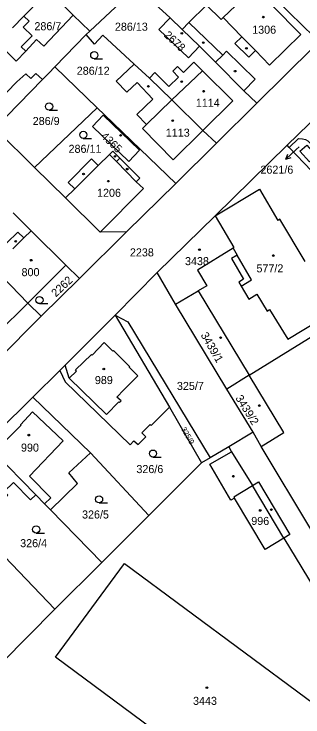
# Model space of a CAD drawing. Extents: x -679220 to -673243, y -1075091 to -1066557.
# Drawn here: x -676118.6 to -676057.6, y -1072295.1 to -1072146.6 of the extents above; entities that cross this region are included whole.
import ezdxf

# ---------------------------------------------------------------- set-up
doc = ezdxf.new("R2010")
doc.units = 0
for name, color, linetype in [('Hranice parcel', 7, 'Continuous'), ('Parcelní čísla', 7, 'Continuous'), ('Pop  PČ popisy', 7, 'Continuous'), ('Vnitřní kresba', 7, 'Continuous'), ('Značky budov', 7, 'Continuous'), ('Značky kultur', 7, 'Continuous')]:
    doc.layers.add(name, color=color, linetype=linetype)

msp = doc.modelspace()

# ---------------------------------------------------------------- linework, layer by layer
at = {"layer": 'Hranice parcel'}
for p, q in [((-676092.68, -1072140.85), (-676085.63, -1072147.39)), ((-676116.58, -1072147.02), (-676111.37, -1072141.68)), ((-676106.13, -1072146.78), (-676111.37, -1072141.68)), ((-676102.62, -1072150.19), (-676093.48, -1072141.61)), ((-676116.58, -1072147.02), (-676118.96, -1072149.46)), ((-676106.13, -1072146.78), (-676112.32, -1072153.33)), ((-676102.62, -1072150.19), (-676106.13, -1072146.78)), ((-676085.63, -1072147.39), (-676083.12, -1072149.8)), ((-676083.12, -1072149.8), (-676079.41, -1072153.38)), ((-676110.05, -1072157.72), (-676103.37, -1072150.88)), ((-676103.37, -1072150.88), (-676102.62, -1072150.19)), ((-676112.32, -1072153.33), (-676113.88, -1072151.97)), ((-676067.32, -1072165.41), (-676055.23, -1072153.53)), ((-676090, -1072160.1), (-676093.25, -1072157.15)), ((-676101.1, -1072166.37), (-676110.05, -1072157.72)), ((-676060.88, -1072174.31), (-676046.51, -1072160.26)), ((-676114.32, -1072179), (-676101.1, -1072166.37)), ((-676067.32, -1072165.41), (-676075.84, -1072173.87)), ((-676114.32, -1072179), (-676122.73, -1072170.71)), ((-676075.84, -1072173.87), (-676078.75, -1072171.15)), ((-676060.44, -1072174.77), (-676058.49, -1072172.86)), ((-676075.84, -1072173.87), (-676084.45, -1072182.35)), ((-676060.88, -1072174.31), (-676076.09, -1072189.19)), ((-676060.44, -1072174.77), (-676060.88, -1072174.31)), ((-676055.76, -1072179.69), (-676060.44, -1072174.77)), ((-676107.74, -1072185.42), (-676114.32, -1072179)), ((-676084.45, -1072182.35), (-676094.84, -1072192.6)), ((-676100.44, -1072192.66), (-676107.74, -1072185.42)), ((-676088.36, -1072201.21), (-676076.09, -1072189.19)), ((-676094.84, -1072192.6), (-676104.78, -1072202.48)), ((-676094.84, -1072192.6), (-676100.44, -1072192.66)), ((-676115.76, -1072207.69), (-676107.7, -1072199.66)), ((-676107.7, -1072199.66), (-676104.78, -1072202.48)), ((-676088.36, -1072201.21), (-676097.27, -1072210.23)), ((-676084.49, -1072207.92), (-676088.36, -1072201.21)), ((-676104.78, -1072202.48), (-676112.93, -1072210.41)), ((-676084.49, -1072207.92), (-676079.72, -1072205.04)), ((-676079.72, -1072205.04), (-676068.92, -1072222.89)), ((-676112.93, -1072210.41), (-676115.76, -1072207.69)), ((-676073.68, -1072225.83), (-676084.49, -1072207.92)), ((-676112.93, -1072210.41), (-676122.41, -1072219.9)), ((-676097.27, -1072210.23), (-676085.8, -1072229.69)), ((-676114.69, -1072227.54), (-676109, -1072221.89)), ((-676068.92, -1072222.89), (-676073.68, -1072225.83)), ((-676068.07, -1072234.95), (-676073.68, -1072225.83)), ((-676124.63, -1072237.4), (-676114.69, -1072227.54)), ((-676102.49, -1072239.34), (-676114.69, -1072227.54)), ((-676085.8, -1072229.69), (-676079, -1072241.43)), ((-676068.07, -1072234.95), (-676073.26, -1072238.04)), ((-676066.37, -1072237.96), (-676068.07, -1072234.95)), ((-676073.26, -1072238.04), (-676077.2, -1072240.39)), ((-676073.26, -1072238.04), (-676072.64, -1072239.08)), ((-676055.87, -1072255.44), (-676066.37, -1072237.96)), ((-676107.06, -1072243.57), (-676102.49, -1072239.34)), ((-676090.15, -1072252.52), (-676102.49, -1072239.34)), ((-676077.2, -1072240.39), (-676079, -1072241.43)), ((-676079, -1072241.43), (-676090.15, -1072252.52)), ((-676110, -1072272.34), (-676134.35, -1072247.07)), ((-676100.07, -1072262.49), (-676110.94, -1072251.38)), ((-676090.15, -1072252.52), (-676100.07, -1072262.49)), ((-676061.63, -1072257.37), (-676018.56, -1072328.36)), ((-676100.07, -1072262.49), (-676110, -1072272.34)), ((-676110, -1072272.34), (-676121.25, -1072283.67))]:
    msp.add_line(p, q, dxfattribs=at)
for points in [[(-676063.03, -1072143.78), (-676064.04, -1072144.78), (-676067.78, -1072140.98), (-676074.4, -1072147.33), (-676074.82, -1072147.74), (-676077.92, -1072144.7), (-676081.67, -1072148.38), (-676083.12, -1072149.8)], [(-676055.23, -1072153.53), (-676055.21, -1072151.35), (-676063.03, -1072143.78)], [(-676113.88, -1072151.97), (-676116.17, -1072154.39), (-676117.14, -1072153.47), (-676114.82, -1072151.15), (-676116.7, -1072149.34), (-676115.47, -1072148.09), (-676116.58, -1072147.02)], [(-676085.63, -1072147.39), (-676088, -1072149.85), (-676081.77, -1072155.83), (-676079.41, -1072153.38)], [(-676093.25, -1072157.15), (-676099.89, -1072151.05), (-676101.61, -1072152.93), (-676103.37, -1072150.88)], [(-676079.41, -1072153.38), (-676076.04, -1072156.77), (-676070.06, -1072162.77), (-676067.32, -1072165.41)], [(-676093.25, -1072157.15), (-676097.04, -1072160.75), (-676094.82, -1072163.1), (-676092.64, -1072161.04), (-676089.33, -1072164.53), (-676092.7, -1072167.81), (-676090.63, -1072169.93), (-676091.48, -1072170.75), (-676085.03, -1072177.36), (-676078.75, -1072171.15)], [(-676078.75, -1072171.15), (-676072.41, -1072164.94), (-676078.8, -1072158.6), (-676080.64, -1072156.73), (-676082.85, -1072158.9), (-676084.07, -1072157.66), (-676085.08, -1072158.66), (-676083.87, -1072159.9), (-676085.89, -1072161.89), (-676088.91, -1072158.9), (-676090, -1072160.1)], [(-676122.73, -1072170.71), (-676112.65, -1072160.42), (-676111.29, -1072159.03), (-676110.05, -1072157.72)], [(-676078.75, -1072171.15), (-676085.29, -1072164.73), (-676090, -1072160.1)], [(-676084.45, -1072182.35), (-676099.52, -1072167.9), (-676101.1, -1072166.37)], [(-676094.36, -1072177.75), (-676102.06, -1072170.31), (-676099.8, -1072167.93), (-676092.12, -1072175.33), (-676094.36, -1072177.75)], [(-676058.49, -1072172.86), (-676057.66, -1072172.92), (-676056.99, -1072173.1), (-676056.5, -1072173.36), (-676052.79, -1072176.89)], [(-676056.18, -1072177.81), (-676058.19, -1072175.56), (-676056.74, -1072174.26), (-676054.73, -1072176.51), (-676056.18, -1072177.81)], [(-676100.44, -1072192.66), (-676091.26, -1072183.44), (-676092.79, -1072182.02), (-676092.02, -1072181.24), (-676096.3, -1072177.02), (-676097.79, -1072175.55), (-676098.49, -1072176.26), (-676100.85, -1072178.6), (-676102.26, -1072177.17), (-676107.19, -1072182.14), (-676105.82, -1072183.52), (-676107.74, -1072185.42)], [(-676118.83, -1072188.57), (-676115.04, -1072192.36), (-676107.7, -1072199.66)], [(-676076.09, -1072189.19), (-676072.14, -1072195.9), (-676072.34, -1072196.02), (-676079.86, -1072200.68), (-676077.85, -1072203.99), (-676079.72, -1072205.04)], [(-676068.92, -1072222.89), (-676035.71, -1072202.38), (-676039.69, -1072195.93), (-676034.65, -1072192.81)], [(-676115.76, -1072207.69), (-676123, -1072200.2), (-676125.95, -1072197.15), (-676126.05, -1072197.24), (-676126.89, -1072196.4), (-676127.41, -1072196.92)], [(-676109, -1072221.89), (-676107.87, -1072220.76), (-676097.27, -1072210.23)], [(-676097.27, -1072210.23), (-676094.62, -1072211.64), (-676077.2, -1072240.39)], [(-676109, -1072221.89), (-676107.83, -1072224.3), (-676094.12, -1072237.62), (-676093.32, -1072236.79), (-676092.4, -1072237.54), (-676090.79, -1072235.9), (-676091.63, -1072235.07), (-676089.88, -1072233.29), (-676089.65, -1072233.51), (-676085.8, -1072229.69)], [(-676066.37, -1072237.96), (-676061.6, -1072234.99), (-676068.92, -1072222.89)], [(-676124.63, -1072237.4), (-676122.89, -1072239.16), (-676114.06, -1072248.19)], [(-676061.63, -1072257.37), (-676065.58, -1072259.75), (-676072.03, -1072248.88), (-676072.83, -1072249.34), (-676077.22, -1072241.71), (-676072.64, -1072239.08)], [(-676072.64, -1072239.08), (-676068.25, -1072246.24), (-676066.97, -1072245.47), (-676060.33, -1072256.59), (-676061.63, -1072257.37)], [(-676110.94, -1072251.38), (-676105.21, -1072245.77), (-676107.06, -1072243.57)], [(-676132.09, -1072244.81), (-676126.84, -1072249.24), (-676123.99, -1072252.17), (-676119.99, -1072248.27), (-676120.73, -1072247.51), (-676118.73, -1072245.57), (-676115.14, -1072249.25), (-676114.06, -1072248.19)], [(-676114.06, -1072248.19), (-676112.19, -1072250.1), (-676110.94, -1072251.38)], [(-676058.11, -1072319.18), (-676058.91, -1072320.24), (-676109.91, -1072282.48), (-676095.28, -1072262.72), (-676044.26, -1072300.45), (-676049.83, -1072308.01)]]:
    msp.add_lwpolyline(points, dxfattribs=at)
at = {"layer": 'Pop  PČ popisy'}
for p, q in [((-676058.96, -1072175.19), (-676061.16, -1072177.24)), ((-676058.37, -1072174.64), (-676058.96, -1072175.19)), ((-676061.16, -1072177.24), (-676060.76, -1072176.19)), ((-676061.16, -1072177.24), (-676060.08, -1072176.92))]:
    msp.add_line(p, q, dxfattribs=at)
at = {"layer": 'Vnitřní kresba'}
for p, q in [((-676064.04, -1072144.78), (-676058.03, -1072150.89)), ((-676074.52, -1072155.25), (-676081.67, -1072148.38)), ((-676070.48, -1072151.35), (-676074.4, -1072147.33)), ((-676070.48, -1072151.35), (-676071.98, -1072152.8)), ((-676067.57, -1072154.26), (-676070.48, -1072151.35)), ((-676058.03, -1072150.89), (-676064.62, -1072157.36)), ((-676071.98, -1072152.8), (-676069, -1072155.65)), ((-676118.21, -1072156.55), (-676120.18, -1072154.52)), ((-676116.17, -1072154.39), (-676118.21, -1072156.55)), ((-676073.7, -1072154.44), (-676074.52, -1072155.25)), ((-676067.66, -1072160.33), (-676073.7, -1072154.44)), ((-676069, -1072155.65), (-676067.57, -1072154.26)), ((-676064.62, -1072157.36), (-676067.57, -1072154.26)), ((-676074.52, -1072155.25), (-676076.04, -1072156.77)), ((-676085.29, -1072164.73), (-676078.8, -1072158.6)), ((-676118.09, -1072160.88), (-676116.14, -1072159.19)), ((-676116.14, -1072159.19), (-676115.1, -1072160.18)), ((-676115.1, -1072160.18), (-676114.07, -1072159.1)), ((-676114.07, -1072159.1), (-676112.65, -1072160.42)), ((-676070.06, -1072162.77), (-676067.66, -1072160.33)), ((-676120.2, -1072163.09), (-676118.09, -1072160.88)), ((-676085.29, -1072164.73), (-676090.63, -1072169.93)), ((-676098.49, -1072176.26), (-676097, -1072177.73)), ((-676097, -1072177.73), (-676096.3, -1072177.02)), ((-676092.79, -1072182.02), (-676097, -1072177.73)), ((-676105.82, -1072183.52), (-676100.85, -1072178.6)), ((-676076.09, -1072189.19), (-676066.75, -1072183.55)), ((-676066.75, -1072183.55), (-676062.86, -1072190.21)), ((-676062.43, -1072189.95), (-676062.86, -1072190.21)), ((-676057.09, -1072198.85), (-676062.43, -1072189.95)), ((-676120.14, -1072194.95), (-676117.82, -1072192.66)), ((-676117.82, -1072192.66), (-676116.61, -1072193.9)), ((-676116.61, -1072193.9), (-676115.04, -1072192.36)), ((-676118.92, -1072196.18), (-676116.61, -1072193.9)), ((-676072.34, -1072196.02), (-676071.47, -1072197.51)), ((-676071.47, -1072197.51), (-676072.67, -1072198.24)), ((-676068.42, -1072202.75), (-676071.47, -1072197.51)), ((-676072.67, -1072198.24), (-676070.1, -1072202.63)), ((-676070.1, -1072202.63), (-676071.15, -1072203.24)), ((-676071.15, -1072203.24), (-676070.65, -1072204.08)), ((-676070.65, -1072204.08), (-676068.42, -1072202.75)), ((-676070.65, -1072204.08), (-676069.01, -1072206.8)), ((-676069.01, -1072206.8), (-676067.32, -1072205.77)), ((-676067.32, -1072205.77), (-676065.13, -1072209.34)), ((-676123.79, -1072215.59), (-676115.76, -1072207.69)), ((-676065.13, -1072209.34), (-676064.64, -1072209.01)), ((-676064.64, -1072209.01), (-676060.79, -1072215.25)), ((-676060.79, -1072215.25), (-676050.85, -1072209.25)), ((-676099.57, -1072216), (-676102.14, -1072218.64)), ((-676097.75, -1072217.8), (-676099.57, -1072216)), ((-676097.65, -1072217.7), (-676097.75, -1072217.8)), ((-676094.19, -1072221.13), (-676097.65, -1072217.7)), ((-676102.27, -1072218.51), (-676105.67, -1072221.78)), ((-676102.14, -1072218.64), (-676102.27, -1072218.51)), ((-676107.01, -1072223.51), (-676107.87, -1072220.76)), ((-676094.29, -1072221.23), (-676094.19, -1072221.13)), ((-676092.49, -1072223.02), (-676094.29, -1072221.23)), ((-676107.01, -1072223.51), (-676105.46, -1072222.02)), ((-676105.46, -1072222.02), (-676105.67, -1072221.78)), ((-676107.01, -1072223.51), (-676099.07, -1072231.21)), ((-676095.44, -1072226), (-676092.49, -1072223.02)), ((-676096.94, -1072227.51), (-676095.44, -1072226)), ((-676099.07, -1072231.21), (-676096.49, -1072228.54)), ((-676096.03, -1072228.35), (-676096.94, -1072227.51)), ((-676096.49, -1072228.54), (-676096.35, -1072228.68)), ((-676096.35, -1072228.68), (-676096.03, -1072228.35)), ((-676117.27, -1072233.37), (-676114.71, -1072230.63)), ((-676114.71, -1072230.63), (-676108.28, -1072236.74)), ((-676122.89, -1072239.16), (-676117.16, -1072233.48)), ((-676117.16, -1072233.48), (-676117.27, -1072233.37)), ((-676108.28, -1072236.74), (-676115.38, -1072244.22)), ((-676115.38, -1072244.22), (-676110.86, -1072248.8)), ((-676072.19, -1072248.61), (-676068.25, -1072246.24)), ((-676061.63, -1072257.37), (-676068.25, -1072246.24)), ((-676110.86, -1072248.8), (-676112.19, -1072250.1)), ((-676072.19, -1072248.61), (-676072.03, -1072248.88))]:
    msp.add_line(p, q, dxfattribs=at)
at = {"layer": 'Značky budov'}
for centre in [(-676065.95, -1072147.21), (-676083.17, -1072150.66), (-676078.64, -1072152.61), (-676069.5, -1072153.81), (-676071.91, -1072158.64), (-676090.25, -1072161.86), (-676083.2, -1072160.85), (-676078.56, -1072162.87), (-676085.1, -1072169.09), (-676096.11, -1072172.21), (-676097.31, -1072176.65), (-676094.72, -1072179.34), (-676103.96, -1072180.39), (-676098.72, -1072181.89), (-676118.29, -1072194.6), (-676079.44, -1072196.38), (-676063.83, -1072197.61), (-676115.01, -1072198.6), (-676074.97, -1072214.96), (-676099.68, -1072221.59), (-676066.79, -1072229.31), (-676115.53, -1072235.57), (-676072.27, -1072244.25), (-676066.6, -1072251.49), (-676064.23, -1072251.31), (-676077.87, -1072288.94)]:
    msp.add_circle(centre, 0.175, dxfattribs=at)
at = {"layer": 'Značky kultur'}
for p, q in [((-676101.69, -1072156.01), (-676099.94, -1072156.01)), ((-676111.23, -1072166.86), (-676109.48, -1072166.86)), ((-676104, -1072172.85), (-676102.25, -1072172.85)), ((-676113.27, -1072207.77), (-676111.52, -1072207.77)), ((-676089.27, -1072240.22), (-676087.52, -1072240.22)), ((-676100.66, -1072249.89), (-676098.91, -1072249.89)), ((-676113.97, -1072256.26), (-676112.22, -1072256.26))]:
    msp.add_line(p, q, dxfattribs=at)
for centre in [(-676101.69, -1072155.26), (-676111.23, -1072166.11), (-676104, -1072172.1), (-676113.27, -1072207.02), (-676089.27, -1072239.47), (-676100.66, -1072249.14), (-676113.97, -1072255.51)]:
    msp.add_circle(centre, 0.75, dxfattribs=at)

# ---------------------------------------------------------------- texts
at = {"layer": 'Parcelní čísla'}
for s, p in [('286/7', (-676114.34, -1072149.99)), ('286/13', (-676097.32, -1072150.09)), ('1306', (-676068.29, -1072150.73)), ('286/12', (-676105.39, -1072159.4)), ('1114', (-676080.21, -1072166.17)), ('286/9', (-676114.7, -1072170.02)), ('1113', (-676086.56, -1072172.48)), ('286/11', (-676107.12, -1072175.9)), ('2621/6', (-676066.55, -1072180.31)), ('1206', (-676101.1, -1072185.2)), ('2238', (-676094.15, -1072197.79)), ('3438', (-676082.5, -1072199.64)), ('800', (-676117.06, -1072201.97)), ('577/2', (-676067.39, -1072201.16)), ('989', (-676101.56, -1072224.78)), ('325/7', (-676084.21, -1072226.02)), ('990', (-676117.18, -1072239.05)), ('326/6', (-676092.78, -1072243.59)), ('326/5', (-676104.27, -1072253.19)), ('996', (-676068.49, -1072254.55)), ('326/4', (-676117.35, -1072259.25)), ('3443', (-676080.8, -1072292.58))]:
    msp.add_text(s, height=1.7, dxfattribs=at).set_placement(p)
for s, height, rotation, p in [('2678', 1.7, 317, (-676087.09, -1072151.2)), ('4365', 1.7, 316, (-676100.41, -1072172.54)), ('2262', 1.7, 43, (-676109.81, -1072206.48)), ('3439/1', 1.7, 300, (-676079.25, -1072214.4)), ('3439/2', 1.7, 302, (-676071.91, -1072227.73)), ('325/9', 1.14, 300, (-676083.38, -1072234.25))]:
    msp.add_text(s, height=height, rotation=rotation, dxfattribs=at).set_placement(p)

doc.saveas('drawing.dxf')
